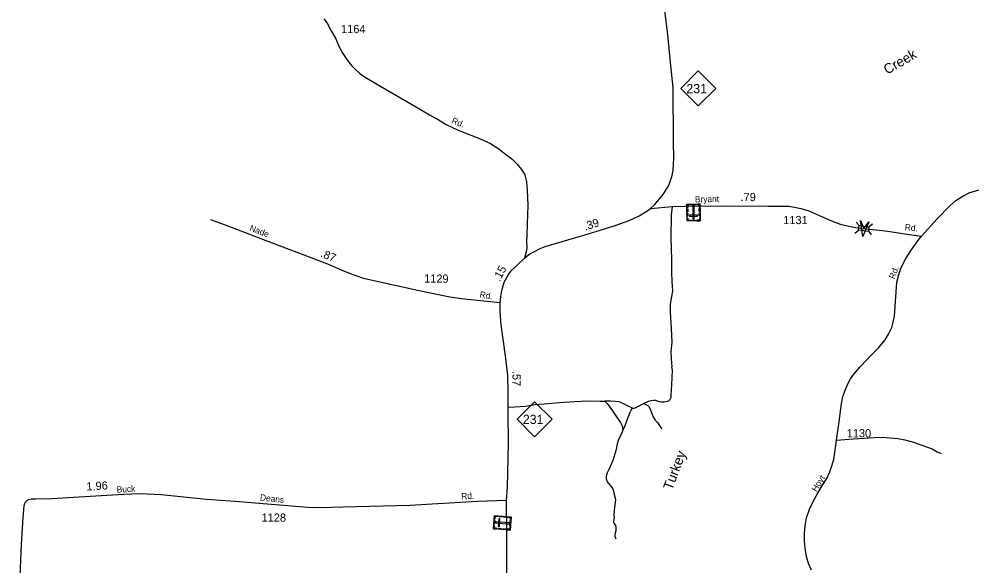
# Model space of a CAD drawing. Extents: x 2220236 to 2384410, y 720751 to 894131.
# Drawn here: x 2234263 to 2248753, y 754209 to 762517 of the extents above; entities that cross this region are included whole.
import ezdxf

# ---------------------------------------------------------------- set-up
doc = ezdxf.new("R2010")
doc.units = 0
doc.layers.add('Default', color=7, linetype='Continuous')

msp = doc.modelspace()

# ---------------------------------------------------------------- linework, layer by layer
at = {"layer": 'Default'}
for p, q in [((2246993, 759434), (2247036, 759380)), ((2246974, 759267), (2247028, 759309)), ((2247178, 759293), (2247221, 759239)), ((2247186, 759362), (2247240, 759405))]:
    msp.add_line(p, q, dxfattribs=at)
for points in [[(2243865, 759642), (2243930, 759702), (2243972, 759749), (2244043, 759833), (2244136, 759980), (2244189, 760122), (2244208, 760224), (2244220, 760402), (2244214, 760650), (2244210, 761478), (2244171, 761857), (2244130, 762282), (2244089, 762604), (2244012, 763641), (2243952, 764596), (2243902, 765404), (2243866, 765885), (2243846, 766119), (2243808, 766419), (2243752, 766698)], [(2238897, 762520), (2238948, 762455), (2239011, 762341), (2239077, 762229), (2239129, 762096), (2239188, 761995), (2239257, 761887), (2239318, 761812), (2239377, 761750), (2239441, 761694), (2239515, 761642), (2239905, 761410), (2240316, 761172), (2240505, 761064), (2240625, 760999), (2240757, 760916), (2240940, 760830), (2241266, 760701), (2241430, 760626), (2241559, 760547), (2241640, 760482), (2241755, 760393), (2241839, 760311), (2241901, 760234), (2241952, 760150), (2241978, 760045), (2241990, 759917), (2241997, 759687), (2241988, 759402), (2241985, 759245), (2241980, 759134), (2241982, 759048), (2241975, 758983), (2241948, 758886)], [(2247984, 759217), (2248226, 759481), (2248417, 759681), (2248508, 759763), (2248615, 759829), (2248721, 759882), (2248846, 759917), (2248956, 759936), (2249192, 759947), (2250330, 759945), (2250834, 759953)], [(2241948, 758886), (2242017, 758941), (2242091, 758980), (2242186, 759033), (2242262, 759063), (2242950, 759263), (2243327, 759382), (2243540, 759459), (2243694, 759527), (2243809, 759599), (2243865, 759642)], [(2243865, 759642), (2244196, 759670), (2244385, 759677), (2244612, 759681), (2244773, 759677), (2245032, 759681), (2245649, 759675), (2245966, 759673), (2246054, 759662), (2246151, 759640), (2246272, 759604), (2246456, 759523), (2246617, 759451), (2246747, 759404), (2246905, 759365), (2246985, 759351), (2247089, 759337)], [(2244196, 759670), (2244181, 759545), (2244176, 759193), (2244183, 758865), (2244185, 758670), (2244187, 758533), (2244199, 758390), (2244185, 758303), (2244166, 758188), (2244166, 758063), (2244179, 757814), (2244187, 757607), (2244176, 757465), (2244181, 757357), (2244190, 757236)], [(2241581, 758206), (2241382, 758228), (2240992, 758267), (2240811, 758294), (2240348, 758390), (2240000, 758463), (2239521, 758569), (2239373, 758622), (2239200, 758690), (2238960, 758792), (2238705, 758891), (2238493, 758971), (2238328, 759034), (2237839, 759221), (2237575, 759320), (2237385, 759392), (2237179, 759466)], [(2247089, 759337), (2247142, 759331), (2247296, 759316), (2247472, 759295), (2247762, 759250), (2247984, 759217)], [(2246312, 754143), (2246269, 754247), (2246239, 754352), (2246218, 754478), (2246206, 754588), (2246204, 754708), (2246218, 754820), (2246239, 754938), (2246283, 755070), (2246328, 755167), (2246399, 755299), (2246470, 755421), (2246544, 755537), (2246590, 755639), (2246613, 755700), (2246651, 755828), (2246670, 755931), (2246694, 756118), (2246739, 756433), (2246766, 756641), (2246789, 756785), (2246832, 756892), (2246867, 756977), (2246907, 757050), (2246958, 757124), (2247047, 757231), (2247225, 757414), (2247335, 757529), (2247431, 757642), (2247485, 757732), (2247533, 757833), (2247552, 757891), (2247575, 758002), (2247612, 758519), (2247639, 758637), (2247678, 758743), (2247747, 758878), (2247830, 759006), (2247947, 759167), (2247984, 759217)], [(2241581, 758206), (2241587, 758302), (2241602, 758392), (2241641, 758520), (2241704, 758639), (2241739, 758689), (2241948, 758886)], [(2241676, 755203), (2241688, 755404), (2241707, 756068), (2241701, 756532), (2241701, 756860), (2241695, 757102), (2241659, 757399), (2241593, 757872), (2241577, 758073), (2241581, 758206)], [(2243758, 756675), (2243833, 756713), (2243877, 756724), (2243912, 756728), (2243934, 756726), (2243981, 756713), (2244033, 756704), (2244073, 756701), (2244104, 756706), (2244128, 756713), (2244146, 756721), (2244156, 756732), (2244168, 756748), (2244179, 756768), (2244181, 756798), (2244187, 756963), (2244198, 757181), (2244190, 757236)], [(2241701, 756623), (2241804, 756625), (2241963, 756636), (2242057, 756653), (2242108, 756660), (2242249, 756673), (2242478, 756691), (2242708, 756708), (2242906, 756717), (2243098, 756713), (2243171, 756710)], [(2243171, 756710), (2243206, 756675), (2243287, 756565), (2243360, 756458), (2243406, 756387), (2243433, 756336), (2243437, 756304), (2243443, 756270)], [(2243589, 756605), (2243505, 756647), (2243413, 756693), (2243388, 756704), (2243329, 756708), (2243257, 756710), (2243171, 756710)], [(2243589, 756605), (2243615, 756605), (2243633, 756609), (2243672, 756631), (2243758, 756675)], [(2243758, 756675), (2243796, 756662), (2243822, 756647), (2243846, 756625), (2243860, 756592), (2243884, 756523), (2243908, 756466), (2243937, 756425), (2243974, 756381), (2244005, 756334), (2244038, 756290)], [(2243443, 756270), (2243472, 756326), (2243507, 756414), (2243554, 756546), (2243571, 756576), (2243589, 756605)], [(2243443, 756270), (2243406, 756185), (2243377, 756130), (2243360, 756064), (2243342, 755976), (2243290, 755813), (2243237, 755686), (2243208, 755624), (2243197, 755591), (2243191, 755562), (2243193, 755532), (2243199, 755507), (2243206, 755485), (2243224, 755459), (2243261, 755422), (2243290, 755382), (2243303, 755345), (2243314, 755294), (2243331, 755226), (2243329, 755171), (2243314, 755057), (2243307, 754978), (2243311, 754947), (2243307, 754911), (2243303, 754887), (2243303, 754868), (2243307, 754859), (2243320, 754839), (2243334, 754821), (2243340, 754797), (2243336, 754740), (2243329, 754709), (2243322, 754687), (2243323, 754661), (2243336, 754619)], [(2246694, 756118), (2246948, 756141), (2247118, 756150), (2247264, 756161), (2247387, 756164), (2247628, 756146), (2247732, 756127), (2247862, 756090), (2248060, 756021), (2248147, 755986), (2248225, 755945), (2248285, 755917)], [(2241676, 755203), (2241227, 755187), (2240207, 755128), (2239185, 755102), (2238849, 755093), (2238652, 755095), (2237973, 755154), (2237550, 755187), (2237115, 755220), (2236422, 755290), (2236102, 755304), (2235852, 755295), (2234755, 755230), (2234513, 755224), (2234448, 755223), (2234407, 755214), (2234387, 755202), (2234372, 755188), (2234356, 755171), (2234346, 755153), (2234334, 755124), (2234322, 754947), (2234295, 754535), (2234263, 753803)], [(2241550, 752470), (2241600, 753016), (2241635, 753442), (2241679, 754116), (2241682, 754680), (2241676, 755203)]]:
    msp.add_lwpolyline(points, dxfattribs=at)
for points in [[(2244324, 761463), (2244590, 761729), (2244857, 761463), (2244590, 761197)], [(2244619, 759453), (2244420, 759452), (2244418, 759706), (2244617, 759708)], [(2244452, 759706), (2244452, 759695), (2244430, 759695), (2244430, 759654), (2244419, 759654), (2244418, 759706)], [(2244560, 759696), (2244475, 759695), (2244475, 759706), (2244560, 759707)], [(2244584, 759707), (2244584, 759696), (2244606, 759696), (2244607, 759656), (2244618, 759656), (2244618, 759708)], [(2244430, 759634), (2244431, 759591), (2244419, 759591), (2244419, 759634)], [(2244431, 759568), (2244431, 759525), (2244420, 759525), (2244419, 759568)], [(2244510, 759482), (2244529, 759482), (2244527, 759684), (2244509, 759684)], [(2244618, 759638), (2244618, 759594), (2244607, 759594), (2244607, 759638)], [(2244619, 759571), (2244619, 759527), (2244607, 759527), (2244607, 759570)], [(2244420, 759495), (2244431, 759495), (2244432, 759463), (2244472, 759463), (2244472, 759452), (2244420, 759452)], [(2244578, 759521), (2244578, 759539), (2244460, 759539), (2244460, 759520)], [(2244545, 759453), (2244494, 759452), (2244493, 759463), (2244545, 759464)], [(2244619, 759496), (2244608, 759496), (2244608, 759464), (2244567, 759464), (2244568, 759453), (2244619, 759453)], [(2247185, 759439), (2247092, 759214), (2247060, 759456), (2247108, 759335)], [(2247036, 759380), (2247186, 759362), (2247178, 759292), (2247028, 759309)], [(2241837, 756438), (2242103, 756704), (2242370, 756438), (2242103, 756172)], [(2241477, 754775), (2241493, 754973), (2241747, 754953), (2241731, 754754)], [(2241536, 754970), (2241535, 754958), (2241503, 754961), (2241500, 754920), (2241489, 754921), (2241493, 754973)], [(2241548, 754810), (2241567, 754808), (2241576, 754926), (2241558, 754927)], [(2241608, 754953), (2241565, 754956), (2241566, 754967), (2241609, 754964)], [(2241674, 754947), (2241631, 754951), (2241632, 754962), (2241675, 754959)], [(2241744, 754920), (2241733, 754921), (2241735, 754943), (2241694, 754946), (2241695, 754957), (2241747, 754953)], [(2241521, 754771), (2241521, 754782), (2241489, 754785), (2241493, 754825), (2241481, 754826), (2241477, 754775)], [(2241483, 754848), (2241487, 754900), (2241499, 754899), (2241495, 754848)], [(2241515, 754881), (2241514, 754862), (2241716, 754846), (2241717, 754865)], [(2241594, 754765), (2241551, 754769), (2241552, 754780), (2241595, 754777)], [(2241661, 754760), (2241618, 754763), (2241619, 754775), (2241662, 754771)], [(2241734, 754787), (2241722, 754788), (2241721, 754766), (2241680, 754770), (2241679, 754758), (2241731, 754754)], [(2241724, 754813), (2241731, 754897), (2241742, 754896), (2241736, 754812)]]:
    msp.add_lwpolyline(points, close=True, dxfattribs=at)

# ---------------------------------------------------------------- texts
for s, height, p in [('1164', 125, (2239159, 762304)), ('231', 140, (2244411, 761391)), ('1131', 125, (2245883, 759402)), ('1129', 125, (2240422, 758512)), ('231', 140, (2241924, 756366)), ('1130', 125, (2246848, 756162)), ('1128', 125, (2237951, 754881))]:
    msp.add_text(s, height=height, dxfattribs=at).set_placement(p)
for s, height, rotation, p in [('Creek', 150, 30.1756, (2247464, 761671)), ('Rd.', 95, 337.0758, (2240831, 760940)), ('.79', 125, 359.5869, (2245233, 759752)), ('Bryant', 95, 1.3398, (2244541, 759731)), ('.39', 125, 17.5228, (2242873, 759304)), ('Nade', 95, 339.2606, (2237759, 759305)), ('Rd.', 95, 354.0943, (2247728, 759311)), ('.87', 125, 337.2473, (2238836, 758911)), ('.15', 125, 61.9908, (2241571, 758523)), ('Rd.', 95, 69.7472, (2247576, 758560)), ('Rd.', 95, 349.9917, (2241261, 758290)), ('.57', 125, 270, (2241766, 757172)), ('Turkey', 150, 69.4268, (2244193, 755350)), ('1.96', 125, 3.0341, (2235290, 755354)), ('Hoyt', 95, 58.8857, (2246389, 755327)), ('Buck', 95, 3.0106, (2235750, 755322)), ('Deans', 95, 353.6745, (2237923, 755205)), ('Rd.', 95, 3.0822, (2240989, 755219))]:
    msp.add_text(s, height=height, rotation=rotation, dxfattribs=at).set_placement(p)

doc.saveas('drawing.dxf')
